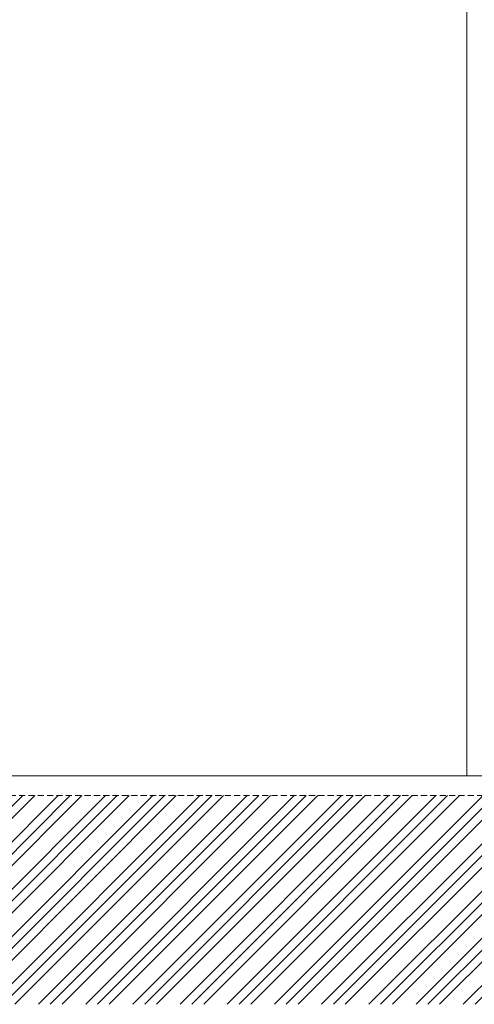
# Model space of a CAD drawing. Header units: millimetres. Extents: x -1695604 to 5289369, y -1488057 to 2187451.
# Tile 100 of 656: x 13192 to 17825, y -46960 to -36938. Entities that reach past the tile are written whole.
import ezdxf

# ---------------------------------------------------------------- set-up
doc = ezdxf.new("R2010")
doc.units = ezdxf.units.MM
doc.linetypes.add('HIDDEN', pattern=[9.525, 6.35, -3.175])
for name, color, linetype, lineweight in [('A99_S_kce-pohl', 7, 'Continuous', 5), ('A99_S_kce-rez-sil', 7, 'Continuous', 15), ('A99_S_sraf', 252, 'Continuous', 9)]:
    doc.layers.add(name, color=color, linetype=linetype, lineweight=lineweight)

msp = doc.modelspace()

# ---------------------------------------------------------------- hatches: boundary and pattern name
at = {"layer": 'A99_S_sraf', "linetype": 'Continuous', "lineweight": 0}
h = msp.add_hatch(dxfattribs=at)
h.set_pattern_fill('ZEM_PUVODNI', color=256, scale=85, angle=180)
h.set_pattern_definition([(225, (0, 0), (240.4163, -240.4163), []), (225, (-120.2, 1e-14), (240.4163, -240.4163), []), (225, (-240.4, 3e-14), (240.4163, -240.4163), [])])
h.paths.add_polyline_path([(5750, -44835.1), (-646.9, -45035), (-4963.8, -45035), (-4963.8, -46960), (155112.5, -46960), (155112.5, -44835)])

# ---------------------------------------------------------------- linework, layer by layer
at = {"layer": 'A99_S_kce-pohl', "linetype": 'Continuous'}
msp.add_line((17750, -44635), (17750, -32611.9), dxfattribs=at)
at = {"layer": 'A99_S_kce-rez-sil', "linetype": 'Continuous'}
msp.add_line((5450, -44635), (150800, -44635), dxfattribs=at)
at = {"layer": 'A99_S_kce-rez-sil', "color": 7, "linetype": 'HIDDEN', "lineweight": 5, "ltscale": 10}
msp.add_line((5756.2, -44834.9), (151100, -44835), dxfattribs=at)

doc.saveas('drawing.dxf')
